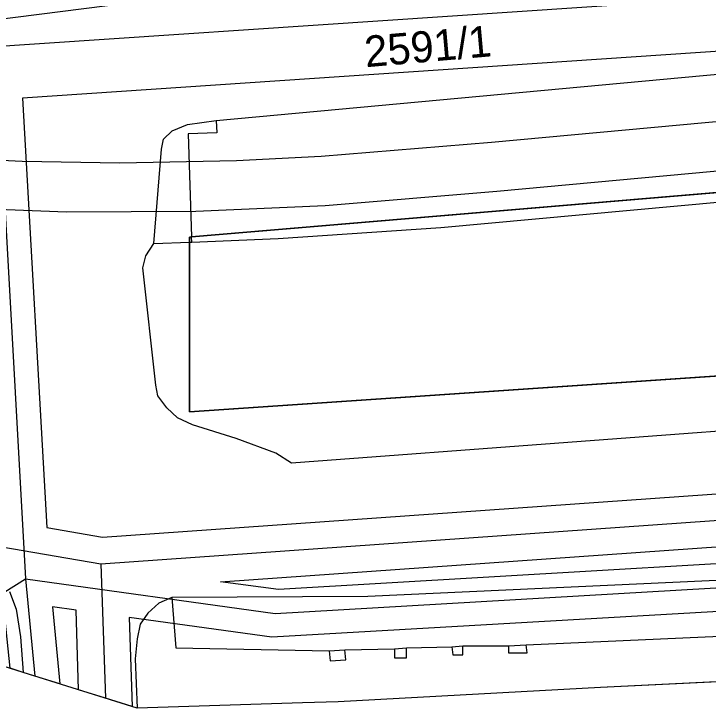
# Model space of a CAD drawing. Extents: x -263423 to -261326, y -1240067 to -1237864.
# Drawn here: x -262951.06 to -262906.4, y -1240067.03 to -1240022.38 of the extents above; entities that cross this region are included whole.
import ezdxf

# ---------------------------------------------------------------- set-up
doc = ezdxf.new("R2010")
doc.units = 0
for name, color, linetype in [('body_kn', 7, 'Continuous'), ('katuz_linie', 7, 'Continuous'), ('kladpar_druhypozemkov', 7, 'Continuous'), ('kladpar_hranice', 7, 'Continuous'), ('kladpar_parcelnecisla', 7, 'Continuous'), ('kladpar_plochy', 7, 'Continuous'), ('linie', 7, 'Continuous'), ('tarchy_linie', 7, 'Continuous'), ('zappar_hrandruhpozemk', 7, 'Continuous'), ('zuob_linie', 7, 'Continuous'), ('zuob_plochy', 7, 'Continuous')]:
    doc.layers.add(name, color=color, linetype=linetype)

msp = doc.modelspace()

# ---------------------------------------------------------------- linework, layer by layer
at = {"layer": 'body_kn'}
for p, q in [((-262950.5, -1240027.8), (-262950.5, -1240027.8)), ((-262938.04, -1240029.24), (-262938.04, -1240029.24)), ((-262938.04, -1240029.24), (-262938.04, -1240029.24)), ((-262939.89, -1240029.5), (-262939.89, -1240029.5)), ((-262940.89, -1240029.9), (-262940.89, -1240029.9)), ((-262939.85, -1240030.1), (-262939.85, -1240030.1)), ((-262938.01, -1240030.03), (-262938.01, -1240030.03)), ((-262941.43, -1240030.44), (-262941.43, -1240030.44)), ((-262920.33, -1240030.62), (-262920.33, -1240030.62)), ((-262941.56, -1240031.07), (-262941.56, -1240031.07)), ((-262931.29, -1240031.53), (-262931.29, -1240031.53)), ((-262950.54, -1240031.84), (-262950.54, -1240031.84)), ((-262944.24, -1240031.95), (-262944.24, -1240031.95)), ((-262936.75, -1240031.81), (-262936.75, -1240031.81)), ((-262919.99, -1240033.8), (-262919.99, -1240033.8)), ((-262931.04, -1240034.72), (-262931.04, -1240034.72)), ((-262947.68, -1240035.12), (-262947.68, -1240035.12)), ((-262939.35, -1240035.09), (-262939.35, -1240035.09)), ((-262923.59, -1240036.11), (-262923.59, -1240036.11)), ((-262939.77, -1240036.73), (-262939.77, -1240036.73)), ((-262939.63, -1240036.72), (-262939.63, -1240036.72)), ((-262934.07, -1240036.83), (-262934.07, -1240036.83)), ((-262942.07, -1240037.15), (-262942.07, -1240037.15)), ((-262942.07, -1240037.15), (-262942.07, -1240037.15)), ((-262939.77, -1240037.06), (-262939.77, -1240037.06)), ((-262939.77, -1240037.06), (-262939.77, -1240037.06)), ((-262939.62, -1240037.05), (-262939.62, -1240037.05)), ((-262939.62, -1240037.05), (-262939.62, -1240037.05)), ((-262942.57, -1240037.93), (-262942.57, -1240037.93)), ((-262942.76, -1240038.7), (-262942.76, -1240038.7)), ((-262941.93, -1240046.26), (-262941.93, -1240046.26)), ((-262941.8, -1240046.95), (-262941.8, -1240046.95)), ((-262941.23, -1240047.72), (-262941.23, -1240047.72)), ((-262939.77, -1240047.97), (-262939.77, -1240047.97)), ((-262940.53, -1240048.35), (-262940.53, -1240048.35)), ((-262939.57, -1240048.8), (-262939.57, -1240048.8)), ((-262936.77, -1240049.69), (-262936.77, -1240049.69)), ((-262934.22, -1240050.64), (-262934.22, -1240050.64)), ((-262933.21, -1240051.27), (-262933.21, -1240051.27)), ((-262948.94, -1240055.42), (-262948.94, -1240055.42)), ((-262945.36, -1240056.03), (-262945.36, -1240056.03)), ((-262945.46, -1240057.74), (-262945.46, -1240057.74)), ((-262945.46, -1240057.74), (-262945.46, -1240057.74)), ((-262950.32, -1240058.72), (-262950.32, -1240058.72)), ((-262937.76, -1240058.9), (-262937.76, -1240058.9)), ((-262934.04, -1240059.41), (-262934.04, -1240059.41)), ((-262940.91, -1240059.91), (-262940.91, -1240059.91)), ((-262940.91, -1240059.91), (-262940.91, -1240059.91)), ((-262928.3, -1240059.85), (-262928.3, -1240059.85)), ((-262948.58, -1240060.51), (-262948.58, -1240060.51)), ((-262941.74, -1240060.29), (-262941.74, -1240060.29)), ((-262950.91, -1240060.67), (-262950.91, -1240060.67)), ((-262947.06, -1240060.72), (-262947.06, -1240060.72)), ((-262942.44, -1240060.93), (-262942.44, -1240060.93)), ((-262934.26, -1240060.94), (-262934.26, -1240060.94)), ((-262943.64, -1240061.2), (-262943.64, -1240061.2)), ((-262942.95, -1240061.63), (-262942.95, -1240061.63)), ((-262950.65, -1240062.45), (-262950.65, -1240062.45)), ((-262943.14, -1240062.58), (-262943.14, -1240062.58)), ((-262934.46, -1240062.47), (-262934.46, -1240062.47)), ((-262940.65, -1240063.15), (-262940.65, -1240063.15)), ((-262929.76, -1240063.28), (-262929.76, -1240063.28)), ((-262929.76, -1240063.28), (-262929.76, -1240063.28)), ((-262926.58, -1240063.22), (-262926.58, -1240063.22)), ((-262925.81, -1240063.15), (-262925.81, -1240063.15)), ((-262925.81, -1240063.15), (-262925.81, -1240063.15)), ((-262922.88, -1240063.09), (-262922.88, -1240063.09)), ((-262922.18, -1240063.03), (-262922.18, -1240063.03)), ((-262922.18, -1240063.03), (-262922.18, -1240063.03)), ((-262919.25, -1240063.03), (-262919.25, -1240063.03)), ((-262918.11, -1240062.96), (-262918.11, -1240062.96)), ((-262918.11, -1240062.96), (-262918.11, -1240062.96)), ((-262930.78, -1240063.34), (-262930.78, -1240063.34)), ((-262930.78, -1240063.34), (-262930.78, -1240063.34)), ((-262922.82, -1240063.6), (-262922.82, -1240063.6)), ((-262922.18, -1240063.6), (-262922.18, -1240063.6)), ((-262919.25, -1240063.47), (-262919.25, -1240063.47)), ((-262918.04, -1240063.47), (-262918.04, -1240063.47)), ((-262943.26, -1240063.85), (-262943.26, -1240063.85)), ((-262930.72, -1240063.98), (-262930.72, -1240063.98)), ((-262929.7, -1240063.92), (-262929.7, -1240063.92)), ((-262926.58, -1240063.79), (-262926.58, -1240063.79)), ((-262925.81, -1240063.79), (-262925.81, -1240063.79)), ((-262950.47, -1240064.73), (-262950.47, -1240064.73)), ((-262949.71, -1240064.97), (-262949.71, -1240064.97)), ((-262948.1, -1240065.47), (-262948.1, -1240065.47)), ((-262946.9, -1240065.85), (-262946.9, -1240065.85)), ((-262913.33, -1240065.7), (-262913.33, -1240065.7)), ((-262945.17, -1240066.39), (-262945.17, -1240066.39)), ((-262932.49, -1240066.69), (-262932.49, -1240066.69)), ((-262930.2, -1240066.62), (-262930.2, -1240066.62)), ((-262943.46, -1240066.93), (-262943.46, -1240066.93)), ((-262943.13, -1240067.03), (-262943.13, -1240067.03))]:
    msp.add_line(p, q, dxfattribs=at)
at = {"layer": 'katuz_linie'}
msp.add_lwpolyline([(-262896.2, -1240064.87), (-262913.33, -1240065.7), (-262930.2, -1240066.62), (-262932.49, -1240066.69), (-262943.13, -1240067.03), (-262950.47, -1240064.73), (-262951.76, -1240064.33), (-262954.52, -1240063.46), (-262982.89, -1240058.62), (-263014.72, -1240053.17), (-263016.19, -1240052.92), (-263020.84, -1240052.15), (-263037.01, -1240049.42)], dxfattribs=at)
at = {"layer": 'kladpar_druhypozemkov'}
msp.add_line((-262924.12, -1240023.77), (-262924.12, -1240023.77), dxfattribs=at)
at = {"layer": 'kladpar_hranice'}
for points in [[(-262868.76, -1240043.15), (-262792.94, -1240038.08), (-262786.02, -1240037.53), (-262787.3, -1240032.93), (-262789.03, -1240027.5), (-262789.57, -1240025.65), (-262790.19, -1240023.58), (-262790.3, -1240023.25), (-262790.44, -1240022.84), (-262792.9, -1240023.63), (-262795.7, -1240024.54), (-262822.11, -1240026.78), (-262869.91, -1240030.83), (-262878.29, -1240031.54), (-262880.31, -1240031.71), (-262939.63, -1240036.72), (-262939.77, -1240036.73), (-262939.77, -1240037.06), (-262939.77, -1240047.97), (-262868.76, -1240043.15)], [(-262869.91, -1240030.83), (-262822.11, -1240026.78), (-262795.7, -1240024.54), (-262795.16, -1240027.21), (-262792.94, -1240038.08), (-262868.76, -1240043.15), (-262939.77, -1240047.97), (-262939.77, -1240037.06), (-262939.77, -1240036.73), (-262939.63, -1240036.72), (-262880.31, -1240031.71), (-262878.29, -1240031.54), (-262869.91, -1240030.83)], [(-262896.2, -1240064.87), (-262913.33, -1240065.7), (-262930.2, -1240066.62), (-262932.49, -1240066.69), (-262943.13, -1240067.03), (-262950.47, -1240064.73), (-262951.76, -1240064.33), (-262954.52, -1240063.46), (-262982.89, -1240058.62), (-263014.72, -1240053.17), (-263016.19, -1240052.92), (-263020.84, -1240052.15), (-263037.01, -1240049.42)]]:
    msp.add_lwpolyline(points, dxfattribs=at)
at = {"layer": 'kladpar_plochy'}
for p, q in [((-262880.31, -1240031.71), (-262939.63, -1240036.72)), ((-262939.63, -1240036.72), (-262939.77, -1240036.73)), ((-262939.77, -1240036.73), (-262939.77, -1240037.06)), ((-262939.77, -1240037.06), (-262939.77, -1240047.97)), ((-262939.77, -1240047.97), (-262868.76, -1240043.15)), ((-262950.47, -1240064.73), (-262951.76, -1240064.33)), ((-262943.13, -1240067.03), (-262950.47, -1240064.73)), ((-262896.2, -1240064.87), (-262913.33, -1240065.7)), ((-262913.33, -1240065.7), (-262930.2, -1240066.62)), ((-262932.49, -1240066.69), (-262943.13, -1240067.03)), ((-262930.2, -1240066.62), (-262932.49, -1240066.69))]:
    msp.add_line(p, q, dxfattribs=at)
msp.add_lwpolyline([(-262869.91, -1240030.83), (-262822.11, -1240026.78), (-262795.7, -1240024.54), (-262795.16, -1240027.21), (-262792.94, -1240038.08), (-262868.76, -1240043.15), (-262939.77, -1240047.97), (-262939.77, -1240037.06), (-262939.77, -1240036.73), (-262939.63, -1240036.72), (-262880.31, -1240031.71), (-262878.29, -1240031.54)], close=True, dxfattribs=at)
at = {"layer": 'linie'}
for points in [[(-262703.5, -1239995.46), (-262740.02, -1240007.49), (-262753.79, -1240012.03), (-262764.27, -1240015.38), (-262772.7, -1240017.71), (-262781.23, -1240019.68), (-262789.83, -1240021.28), (-262798.49, -1240022.5), (-262809.44, -1240023.61), (-262919.99, -1240033.8), (-262931.04, -1240034.72), (-262939.35, -1240035.09), (-262947.68, -1240035.12), (-262955.99, -1240034.8), (-262964.29, -1240034.15), (-262975.3, -1240032.85), (-263221.73, -1240001.53)], [(-263207.05, -1240000.27), (-262981.57, -1240028.93), (-262968.8, -1240030.48), (-262962.8, -1240031.08), (-262957.19, -1240031.52), (-262950.54, -1240031.84), (-262944.24, -1240031.95), (-262936.75, -1240031.81), (-262931.29, -1240031.53), (-262920.33, -1240030.62), (-262811.51, -1240020.59), (-262800.56, -1240019.48), (-262793.71, -1240018.53), (-262783.65, -1240016.71), (-262777.35, -1240015.29), (-262767.05, -1240012.5), (-262756.57, -1240009.16), (-262739.52, -1240003.54)]]:
    msp.add_lwpolyline(points, dxfattribs=at)
at = {"layer": 'tarchy_linie'}
for points in [[(-263147.28, -1239996.85), (-263030.94, -1240011.19), (-262952.34, -1240022.76), (-262895.18, -1240015.48), (-262788.72, -1240005.88), (-262678.82, -1239972.02)], [(-263294.33, -1239987.55), (-263230.04, -1239998.95), (-263150.79, -1240013.01), (-263089.3, -1240012.13), (-263026.76, -1240020.2), (-262979.54, -1240026.3), (-262896.92, -1240020.74), (-262789.71, -1240011.94), (-262677.55, -1239975.98)], [(-262672.97, -1239978.12), (-262789.03, -1240015.36), (-262896.7, -1240024.18), (-262950.5, -1240027.8), (-262948.94, -1240055.42), (-262945.36, -1240056.03), (-262890.34, -1240052.15), (-262834.9, -1240047.57), (-262778.77, -1240043.22), (-262727.63, -1240040.12)], [(-262952.34, -1240022.76), (-262950.32, -1240058.72), (-262949.71, -1240064.97)], [(-263122.28, -1240027.4), (-262945.46, -1240057.74), (-262945.17, -1240066.39)], [(-262945.46, -1240057.74), (-262890.22, -1240053.85), (-262834.76, -1240049.26), (-262778.64, -1240044.92), (-262727.53, -1240041.82), (-262676.62, -1240038.18), (-262627.71, -1240036.5)], [(-263093.5, -1240039.64), (-263090.32, -1240037.28), (-263022.59, -1240046.96), (-262979.12, -1240055.85), (-262953.16, -1240060.49), (-262950.32, -1240058.72), (-262934.26, -1240060.94), (-262886.38, -1240058.16), (-262837.34, -1240054.64), (-262726.02, -1240045.52), (-262652.81, -1240039.36), (-262626.56, -1240038.49)], [(-262728.95, -1240047.3), (-262837.23, -1240056.18), (-262886.3, -1240059.7), (-262934.46, -1240062.47), (-262943.64, -1240061.2), (-262943.46, -1240066.93), (-262945.17, -1240066.39), (-262946.9, -1240065.85), (-262947.06, -1240060.72), (-262948.58, -1240060.51), (-262948.1, -1240065.47), (-262949.71, -1240064.97), (-262950.47, -1240064.73), (-262951.3, -1240064.47), (-262951.62, -1240061.36), (-262952.84, -1240062.12), (-262979.42, -1240057.37), (-263022.81, -1240048.49), (-263089.91, -1240038.9)], [(-262729.11, -1240043.62), (-262729.08, -1240044.22), (-262837.45, -1240053.1), (-262886.48, -1240056.62), (-262934.04, -1240059.41), (-262937.76, -1240058.9), (-262890.1, -1240055.55), (-262834.62, -1240050.95), (-262778.51, -1240046.6), (-262729.11, -1240043.62)]]:
    msp.add_lwpolyline(points, dxfattribs=at)
at = {"layer": 'zappar_hrandruhpozemk'}
for p, q in [((-262938.04, -1240029.24), (-262804.7, -1240016.86)), ((-262923.59, -1240036.11), (-262880.27, -1240032.15)), ((-262941.93, -1240046.26), (-262942.76, -1240038.7)), ((-262951.35, -1240059.53), (-262950.91, -1240060.67)), ((-262942.95, -1240061.63), (-262943.14, -1240062.58)), ((-262930.78, -1240063.34), (-262929.76, -1240063.28)), ((-262929.76, -1240063.28), (-262926.58, -1240063.22)), ((-262929.7, -1240063.92), (-262929.76, -1240063.28)), ((-262926.58, -1240063.22), (-262925.81, -1240063.15)), ((-262926.58, -1240063.22), (-262926.58, -1240063.79)), ((-262925.81, -1240063.15), (-262922.88, -1240063.09)), ((-262925.81, -1240063.79), (-262925.81, -1240063.15)), ((-262922.88, -1240063.09), (-262922.18, -1240063.03)), ((-262922.88, -1240063.09), (-262922.82, -1240063.6)), ((-262922.18, -1240063.03), (-262919.25, -1240063.03)), ((-262922.18, -1240063.6), (-262922.18, -1240063.03)), ((-262919.25, -1240063.03), (-262918.11, -1240062.96)), ((-262919.25, -1240063.03), (-262919.25, -1240063.47)), ((-262918.04, -1240063.47), (-262918.11, -1240062.96)), ((-262930.78, -1240063.34), (-262930.72, -1240063.98)), ((-262922.82, -1240063.6), (-262922.18, -1240063.6)), ((-262919.25, -1240063.47), (-262918.04, -1240063.47)), ((-262930.72, -1240063.98), (-262929.7, -1240063.92)), ((-262926.58, -1240063.79), (-262925.81, -1240063.79))]:
    msp.add_line(p, q, dxfattribs=at)
for points in [[(-262942.07, -1240037.15), (-262941.56, -1240031.07), (-262941.43, -1240030.44), (-262940.89, -1240029.9), (-262939.89, -1240029.5), (-262938.04, -1240029.24), (-262938.01, -1240030.03), (-262939.85, -1240030.1), (-262939.63, -1240036.72)], [(-262939.62, -1240037.05), (-262934.07, -1240036.83), (-262923.59, -1240036.11)], [(-262939.77, -1240037.06), (-262939.62, -1240037.05), (-262939.63, -1240036.72)], [(-262942.76, -1240038.7), (-262942.57, -1240037.93), (-262942.07, -1240037.15), (-262939.77, -1240037.06)], [(-262789.41, -1240040.49), (-262862.07, -1240045.95), (-262933.21, -1240051.27)], [(-262933.21, -1240051.27), (-262934.22, -1240050.64), (-262936.77, -1240049.69), (-262939.57, -1240048.8), (-262940.53, -1240048.35), (-262941.23, -1240047.72), (-262941.8, -1240046.95), (-262941.93, -1240046.26)], [(-262781.44, -1240049.58), (-262836.34, -1240053.95), (-262886.71, -1240057.95), (-262928.3, -1240059.85)], [(-262940.91, -1240059.91), (-262941.74, -1240060.29), (-262942.44, -1240060.93), (-262942.95, -1240061.63)], [(-262928.3, -1240059.85), (-262940.91, -1240059.91), (-262940.65, -1240063.15), (-262930.78, -1240063.34)], [(-262940.91, -1240059.91), (-262940.65, -1240063.15), (-262930.78, -1240063.34)], [(-262950.91, -1240060.67), (-262950.65, -1240062.45), (-262950.47, -1240064.73)], [(-262918.11, -1240062.96), (-262886.9, -1240061.57), (-262859.9, -1240060.68)], [(-262943.14, -1240062.58), (-262943.26, -1240063.85), (-262943.13, -1240067.03)]]:
    msp.add_lwpolyline(points, dxfattribs=at)
at = {"layer": 'zuob_linie'}
msp.add_lwpolyline([(-262896.2, -1240064.87), (-262913.33, -1240065.7), (-262930.2, -1240066.62), (-262932.49, -1240066.69), (-262943.13, -1240067.03), (-262950.47, -1240064.73), (-262951.76, -1240064.33), (-262954.52, -1240063.46), (-262982.89, -1240058.62), (-263014.72, -1240053.17), (-263016.19, -1240052.92), (-263020.84, -1240052.15), (-263037.01, -1240049.42)], dxfattribs=at)
at = {"layer": 'zuob_plochy'}
msp.add_lwpolyline([(-262896.2, -1240064.87), (-262913.33, -1240065.7), (-262930.2, -1240066.62), (-262932.49, -1240066.69), (-262943.13, -1240067.03), (-262950.47, -1240064.73), (-262951.76, -1240064.33), (-262954.52, -1240063.46), (-262982.89, -1240058.62), (-263014.72, -1240053.17), (-263016.19, -1240052.92), (-263020.84, -1240052.15), (-263037.01, -1240049.42)], dxfattribs=at)

# ---------------------------------------------------------------- texts
at = {"layer": 'kladpar_parcelnecisla'}
msp.add_text('2591/1', height=2, rotation=5, dxfattribs=at).set_placement((-262928.42, -1240025.81))

doc.saveas('drawing.dxf')
